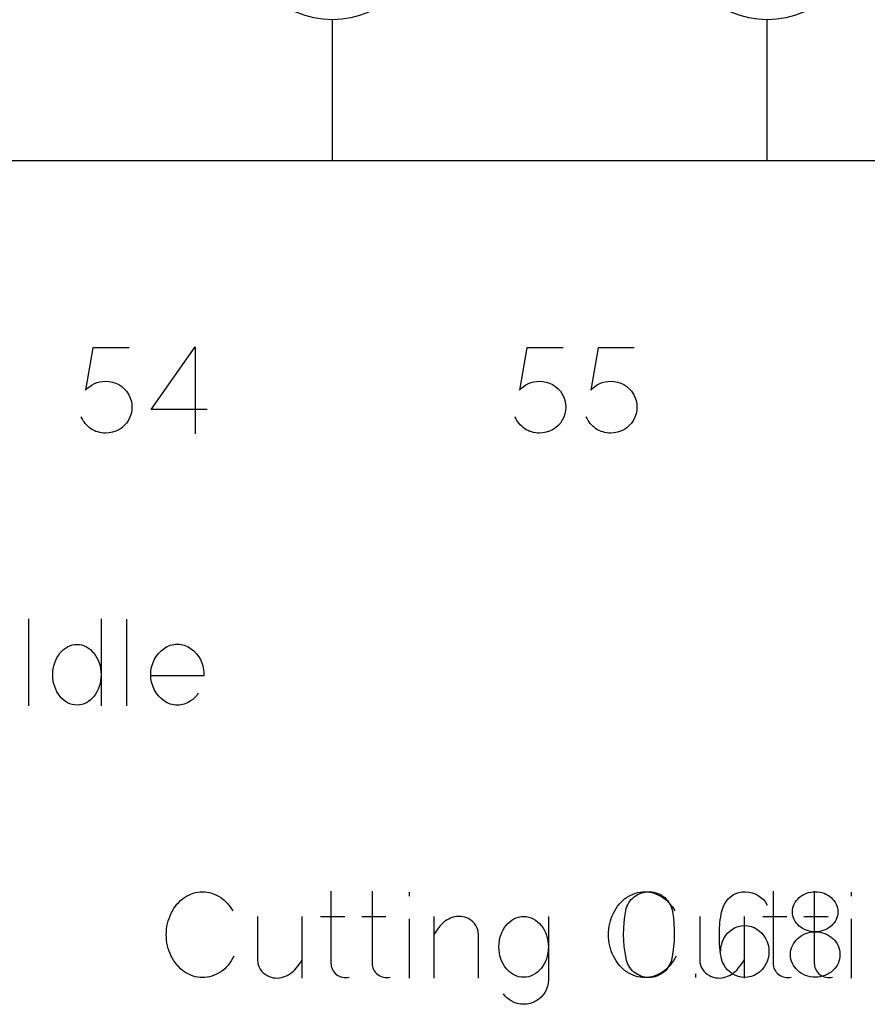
# Model space of a CAD drawing. Header units: inches. Extents: x 1880 to 2363, y -453 to -54.
# Tile 597 of 656: x 1911.545 to 1911.838, y -68.232 to -67.893. Entities that reach past the tile are written whole.
import ezdxf

# ---------------------------------------------------------------- set-up
doc = ezdxf.new("R2010")
doc.units = ezdxf.units.IN
doc.header["$LTSCALE"] = 0.5
doc.header["$MEASUREMENT"] = 0
doc.layers.add('APP-M-S', color=30, linetype='Continuous')

msp = doc.modelspace()

# ---------------------------------------------------------------- linework, layer by layer
at = {"color": 7, "linetype": 'Continuous'}
for p, q in [((1911.57069, -68.00575), (1911.56816, -68.02033)), ((1911.5832, -68.00575), (1911.57069, -68.00575)), ((1911.59077, -68.02701), (1911.60594, -68.00533)), ((1911.60594, -68.00533), (1911.60594, -68.03533)), ((1911.7203, -68.00575), (1911.71778, -68.02033)), ((1911.73282, -68.00575), (1911.7203, -68.00575)), ((1911.74486, -68.00575), (1911.74234, -68.02033)), ((1911.75737, -68.00575), (1911.74486, -68.00575)), ((1911.57127, -68.01804), (1911.57217, -68.01768)), ((1911.57217, -68.01768), (1911.5731, -68.01743)), ((1911.5731, -68.01743), (1911.57406, -68.01728)), ((1911.57406, -68.01728), (1911.57504, -68.01723)), ((1911.57504, -68.01723), (1911.57625, -68.01728)), ((1911.57625, -68.01728), (1911.5774, -68.0175)), ((1911.5774, -68.0175), (1911.57852, -68.01786)), ((1911.72089, -68.01804), (1911.72179, -68.01768)), ((1911.72179, -68.01768), (1911.72272, -68.01743)), ((1911.72272, -68.01743), (1911.72367, -68.01728)), ((1911.72367, -68.01728), (1911.72466, -68.01723)), ((1911.72466, -68.01723), (1911.72586, -68.01728)), ((1911.72586, -68.01728), (1911.72702, -68.0175)), ((1911.72702, -68.0175), (1911.72814, -68.01786)), ((1911.74544, -68.01804), (1911.74635, -68.01768)), ((1911.74635, -68.01768), (1911.74728, -68.01743)), ((1911.74728, -68.01743), (1911.74823, -68.01728)), ((1911.74823, -68.01728), (1911.74921, -68.01723)), ((1911.74921, -68.01723), (1911.75042, -68.01728)), ((1911.75042, -68.01728), (1911.75157, -68.0175)), ((1911.75157, -68.0175), (1911.7527, -68.01786)), ((1911.56816, -68.02033), (1911.56885, -68.01963)), ((1911.56885, -68.01963), (1911.5696, -68.01901)), ((1911.5696, -68.01901), (1911.57041, -68.01848)), ((1911.57041, -68.01848), (1911.57127, -68.01804)), ((1911.57852, -68.01786), (1911.5796, -68.01839)), ((1911.5796, -68.01839), (1911.5806, -68.01904)), ((1911.5806, -68.01904), (1911.58149, -68.01982)), ((1911.58149, -68.01982), (1911.58225, -68.0207)), ((1911.58225, -68.0207), (1911.58291, -68.0217)), ((1911.71778, -68.02033), (1911.71847, -68.01963)), ((1911.71847, -68.01963), (1911.71922, -68.01901)), ((1911.71922, -68.01901), (1911.72002, -68.01848)), ((1911.72002, -68.01848), (1911.72089, -68.01804)), ((1911.72814, -68.01786), (1911.72921, -68.01839)), ((1911.72921, -68.01839), (1911.73021, -68.01904)), ((1911.73021, -68.01904), (1911.7311, -68.01982)), ((1911.7311, -68.01982), (1911.73187, -68.0207)), ((1911.73187, -68.0207), (1911.73253, -68.0217)), ((1911.74234, -68.02033), (1911.74303, -68.01963)), ((1911.74303, -68.01963), (1911.74378, -68.01901)), ((1911.74378, -68.01901), (1911.74458, -68.01848)), ((1911.74458, -68.01848), (1911.74544, -68.01804)), ((1911.7527, -68.01786), (1911.75377, -68.01839)), ((1911.75377, -68.01839), (1911.75477, -68.01904)), ((1911.75477, -68.01904), (1911.75566, -68.01982)), ((1911.75566, -68.01982), (1911.75643, -68.0207)), ((1911.75643, -68.0207), (1911.75708, -68.0217)), ((1911.58291, -68.0217), (1911.58344, -68.02276)), ((1911.58344, -68.02276), (1911.58382, -68.02385)), ((1911.58382, -68.02385), (1911.58404, -68.02499)), ((1911.73253, -68.0217), (1911.73306, -68.02276)), ((1911.73306, -68.02276), (1911.73343, -68.02385)), ((1911.73343, -68.02385), (1911.73366, -68.02499)), ((1911.75708, -68.0217), (1911.75761, -68.02276)), ((1911.75761, -68.02276), (1911.75799, -68.02385)), ((1911.75799, -68.02385), (1911.75821, -68.02499)), ((1911.58404, -68.02734), (1911.58382, -68.02848)), ((1911.58404, -68.02499), (1911.58412, -68.02616)), ((1911.58412, -68.02616), (1911.58404, -68.02734)), ((1911.61008, -68.02701), (1911.59077, -68.02701)), ((1911.73366, -68.02734), (1911.73343, -68.02848)), ((1911.73366, -68.02499), (1911.73373, -68.02616)), ((1911.73373, -68.02616), (1911.73366, -68.02734)), ((1911.75821, -68.02734), (1911.75799, -68.02848)), ((1911.75821, -68.02499), (1911.75829, -68.02616)), ((1911.75829, -68.02616), (1911.75821, -68.02734)), ((1911.56692, -68.03012), (1911.56663, -68.02949)), ((1911.56725, -68.03072), (1911.56692, -68.03012)), ((1911.56761, -68.03128), (1911.56725, -68.03072)), ((1911.56801, -68.03181), (1911.56761, -68.03128)), ((1911.58291, -68.03065), (1911.58225, -68.03165)), ((1911.58344, -68.02958), (1911.58291, -68.03065)), ((1911.58382, -68.02848), (1911.58344, -68.02958)), ((1911.71653, -68.03012), (1911.71625, -68.02949)), ((1911.71686, -68.03072), (1911.71653, -68.03012)), ((1911.71723, -68.03128), (1911.71686, -68.03072)), ((1911.71763, -68.03181), (1911.71723, -68.03128)), ((1911.73253, -68.03065), (1911.73187, -68.03165)), ((1911.73306, -68.02958), (1911.73253, -68.03065)), ((1911.73343, -68.02848), (1911.73306, -68.02958)), ((1911.74109, -68.03012), (1911.7408, -68.02949)), ((1911.74142, -68.03072), (1911.74109, -68.03012)), ((1911.74178, -68.03128), (1911.74142, -68.03072)), ((1911.74219, -68.03181), (1911.74178, -68.03128)), ((1911.75708, -68.03065), (1911.75643, -68.03165)), ((1911.75761, -68.02958), (1911.75708, -68.03065)), ((1911.75799, -68.02848), (1911.75761, -68.02958)), ((1911.56846, -68.03231), (1911.56801, -68.03181)), ((1911.56893, -68.03277), (1911.56846, -68.03231)), ((1911.56943, -68.03321), (1911.56893, -68.03277)), ((1911.56996, -68.0336), (1911.56943, -68.03321)), ((1911.57053, -68.03394), (1911.56996, -68.0336)), ((1911.57111, -68.03425), (1911.57053, -68.03394)), ((1911.57172, -68.03451), (1911.57111, -68.03425)), ((1911.57237, -68.03473), (1911.57172, -68.03451)), ((1911.57303, -68.03491), (1911.57237, -68.03473)), ((1911.57852, -68.03446), (1911.5774, -68.03484)), ((1911.5796, -68.03395), (1911.57852, -68.03446)), ((1911.5806, -68.0333), (1911.5796, -68.03395)), ((1911.58149, -68.03253), (1911.5806, -68.0333)), ((1911.58225, -68.03165), (1911.58149, -68.03253)), ((1911.71807, -68.03231), (1911.71763, -68.03181)), ((1911.71854, -68.03277), (1911.71807, -68.03231)), ((1911.71904, -68.03321), (1911.71854, -68.03277)), ((1911.71958, -68.0336), (1911.71904, -68.03321)), ((1911.72014, -68.03394), (1911.71958, -68.0336)), ((1911.72073, -68.03425), (1911.72014, -68.03394)), ((1911.72134, -68.03451), (1911.72073, -68.03425)), ((1911.72198, -68.03473), (1911.72134, -68.03451)), ((1911.72264, -68.03491), (1911.72198, -68.03473)), ((1911.72814, -68.03446), (1911.72702, -68.03484)), ((1911.72921, -68.03395), (1911.72814, -68.03446)), ((1911.73021, -68.0333), (1911.72921, -68.03395)), ((1911.7311, -68.03253), (1911.73021, -68.0333)), ((1911.73187, -68.03165), (1911.7311, -68.03253)), ((1911.74263, -68.03231), (1911.74219, -68.03181)), ((1911.7431, -68.03277), (1911.74263, -68.03231)), ((1911.7436, -68.03321), (1911.7431, -68.03277)), ((1911.74413, -68.0336), (1911.7436, -68.03321)), ((1911.7447, -68.03394), (1911.74413, -68.0336)), ((1911.74529, -68.03425), (1911.7447, -68.03394)), ((1911.7459, -68.03451), (1911.74529, -68.03425)), ((1911.74654, -68.03473), (1911.7459, -68.03451)), ((1911.7472, -68.03491), (1911.74654, -68.03473)), ((1911.7527, -68.03446), (1911.75157, -68.03484)), ((1911.75377, -68.03395), (1911.7527, -68.03446)), ((1911.75477, -68.0333), (1911.75377, -68.03395)), ((1911.75566, -68.03253), (1911.75477, -68.0333)), ((1911.75643, -68.03165), (1911.75566, -68.03253)), ((1911.57369, -68.03503), (1911.57303, -68.03491)), ((1911.57436, -68.03511), (1911.57369, -68.03503)), ((1911.57504, -68.03513), (1911.57436, -68.03511)), ((1911.57625, -68.03506), (1911.57504, -68.03513)), ((1911.5774, -68.03484), (1911.57625, -68.03506)), ((1911.72331, -68.03503), (1911.72264, -68.03491)), ((1911.72398, -68.03511), (1911.72331, -68.03503)), ((1911.72466, -68.03513), (1911.72398, -68.03511)), ((1911.72586, -68.03506), (1911.72466, -68.03513)), ((1911.72702, -68.03484), (1911.72586, -68.03506)), ((1911.74786, -68.03503), (1911.7472, -68.03491)), ((1911.74854, -68.03511), (1911.74786, -68.03503)), ((1911.74921, -68.03513), (1911.74854, -68.03511)), ((1911.75042, -68.03506), (1911.74921, -68.03513)), ((1911.75157, -68.03484), (1911.75042, -68.03506)), ((1911.54845, -68.09919), (1911.54845, -68.12919)), ((1911.57349, -68.09919), (1911.57349, -68.12919)), ((1911.58226, -68.09923), (1911.58226, -68.12919)), ((1911.5605, -68.10978), (1911.56118, -68.10925)), ((1911.56118, -68.10925), (1911.56191, -68.1088)), ((1911.56191, -68.1088), (1911.56268, -68.10844)), ((1911.56268, -68.10844), (1911.56348, -68.10818)), ((1911.56348, -68.10818), (1911.5643, -68.10803)), ((1911.5643, -68.10803), (1911.56516, -68.10797)), ((1911.56516, -68.10797), (1911.56602, -68.10803)), ((1911.56602, -68.10803), (1911.56684, -68.10818)), ((1911.56684, -68.10818), (1911.56765, -68.10844)), ((1911.56765, -68.10844), (1911.56842, -68.1088)), ((1911.56842, -68.1088), (1911.56915, -68.10925)), ((1911.56915, -68.10925), (1911.56983, -68.10978)), ((1911.59416, -68.11018), (1911.5952, -68.10934)), ((1911.5952, -68.10934), (1911.59572, -68.10901)), ((1911.59572, -68.10901), (1911.59626, -68.10872)), ((1911.59626, -68.10872), (1911.59681, -68.10848)), ((1911.59681, -68.10848), (1911.59737, -68.10828)), ((1911.59737, -68.10828), (1911.59795, -68.10813)), ((1911.59795, -68.10813), (1911.59854, -68.10802)), ((1911.59854, -68.10802), (1911.59914, -68.10795)), ((1911.59914, -68.10795), (1911.59975, -68.10793)), ((1911.59975, -68.10793), (1911.60037, -68.10795)), ((1911.60037, -68.10795), (1911.60098, -68.10802)), ((1911.60098, -68.10802), (1911.60157, -68.10813)), ((1911.60157, -68.10813), (1911.60215, -68.10828)), ((1911.60215, -68.10828), (1911.60272, -68.10848)), ((1911.60272, -68.10848), (1911.60328, -68.10872)), ((1911.60328, -68.10872), (1911.60382, -68.10901)), ((1911.60382, -68.10901), (1911.60436, -68.10934)), ((1911.60436, -68.10934), (1911.60543, -68.1102)), ((1911.55785, -68.11343), (1911.55827, -68.11258)), ((1911.55827, -68.11258), (1911.55875, -68.11178)), ((1911.55875, -68.11178), (1911.55928, -68.11104)), ((1911.55928, -68.11104), (1911.55987, -68.11038)), ((1911.55987, -68.11038), (1911.5605, -68.10978)), ((1911.56983, -68.10978), (1911.57046, -68.11038)), ((1911.57046, -68.11038), (1911.57105, -68.11104)), ((1911.57105, -68.11104), (1911.57158, -68.11178)), ((1911.57158, -68.11178), (1911.57205, -68.11258)), ((1911.57205, -68.11258), (1911.57247, -68.11343)), ((1911.5918, -68.11332), (1911.59246, -68.11217)), ((1911.59246, -68.11217), (1911.59325, -68.11112)), ((1911.59325, -68.11112), (1911.59416, -68.11018)), ((1911.60543, -68.1102), (1911.60637, -68.11118)), ((1911.60637, -68.11118), (1911.60718, -68.11226)), ((1911.60718, -68.11226), (1911.60786, -68.11346)), ((1911.557, -68.11632), (1911.5572, -68.11533)), ((1911.5572, -68.11533), (1911.55749, -68.11436)), ((1911.55749, -68.11436), (1911.55785, -68.11343)), ((1911.57247, -68.11343), (1911.57283, -68.11436)), ((1911.57283, -68.11436), (1911.57312, -68.11533)), ((1911.57312, -68.11533), (1911.57333, -68.11632)), ((1911.59068, -68.11708), (1911.5909, -68.11579)), ((1911.5909, -68.11579), (1911.59128, -68.11454)), ((1911.59128, -68.11454), (1911.5918, -68.11332)), ((1911.60786, -68.11346), (1911.60814, -68.11409)), ((1911.60814, -68.11409), (1911.60839, -68.11473)), ((1911.60839, -68.11473), (1911.60858, -68.11539)), ((1911.60858, -68.11539), (1911.60873, -68.11605)), ((1911.60873, -68.11605), (1911.60884, -68.11672)), ((1911.55683, -68.11841), (1911.55687, -68.11735)), ((1911.55687, -68.11949), (1911.55683, -68.11841)), ((1911.55687, -68.11735), (1911.557, -68.11632)), ((1911.557, -68.12054), (1911.55687, -68.11949)), ((1911.57333, -68.11632), (1911.57345, -68.11735)), ((1911.57345, -68.11949), (1911.57333, -68.12054)), ((1911.57345, -68.11735), (1911.57349, -68.11841)), ((1911.57349, -68.11841), (1911.57345, -68.11949)), ((1911.5906, -68.11841), (1911.59068, -68.11708)), ((1911.59068, -68.11974), (1911.5906, -68.11841)), ((1911.60891, -68.11879), (1911.59068, -68.11879)), ((1911.60884, -68.11672), (1911.60891, -68.1174)), ((1911.60891, -68.1174), (1911.60893, -68.11809)), ((1911.60893, -68.11809), (1911.60891, -68.11879)), ((1911.5572, -68.12154), (1911.557, -68.12054)), ((1911.55749, -68.12252), (1911.5572, -68.12154)), ((1911.55785, -68.12344), (1911.55749, -68.12252)), ((1911.57283, -68.12252), (1911.57247, -68.12344)), ((1911.57312, -68.12154), (1911.57283, -68.12252)), ((1911.57333, -68.12054), (1911.57312, -68.12154)), ((1911.5909, -68.12103), (1911.59068, -68.11974)), ((1911.59128, -68.12229), (1911.5909, -68.12103)), ((1911.5918, -68.12351), (1911.59128, -68.12229)), ((1911.55827, -68.1243), (1911.55785, -68.12344)), ((1911.55875, -68.12509), (1911.55827, -68.1243)), ((1911.55928, -68.12583), (1911.55875, -68.12509)), ((1911.55987, -68.1265), (1911.55928, -68.12583)), ((1911.57105, -68.12583), (1911.57046, -68.1265)), ((1911.57158, -68.12509), (1911.57105, -68.12583)), ((1911.57205, -68.1243), (1911.57158, -68.12509)), ((1911.57247, -68.12344), (1911.57205, -68.1243)), ((1911.59246, -68.12466), (1911.5918, -68.12351)), ((1911.59325, -68.1257), (1911.59246, -68.12466)), ((1911.59416, -68.12665), (1911.59325, -68.1257)), ((1911.60583, -68.12629), (1911.60512, -68.12692)), ((1911.60646, -68.1256), (1911.60583, -68.12629)), ((1911.60701, -68.12484), (1911.60646, -68.1256)), ((1911.5605, -68.1271), (1911.55987, -68.1265)), ((1911.56118, -68.12762), (1911.5605, -68.1271)), ((1911.56191, -68.12807), (1911.56118, -68.12762)), ((1911.56268, -68.12843), (1911.56191, -68.12807)), ((1911.56348, -68.12869), (1911.56268, -68.12843)), ((1911.5643, -68.12885), (1911.56348, -68.12869)), ((1911.56516, -68.1289), (1911.5643, -68.12885)), ((1911.56602, -68.12885), (1911.56516, -68.1289)), ((1911.56684, -68.12869), (1911.56602, -68.12885)), ((1911.56765, -68.12843), (1911.56684, -68.12869)), ((1911.56842, -68.12807), (1911.56765, -68.12843)), ((1911.56915, -68.12762), (1911.56842, -68.12807)), ((1911.56983, -68.1271), (1911.56915, -68.12762)), ((1911.57046, -68.1265), (1911.56983, -68.1271)), ((1911.5952, -68.12749), (1911.59416, -68.12665)), ((1911.59572, -68.12782), (1911.5952, -68.12749)), ((1911.59626, -68.12811), (1911.59572, -68.12782)), ((1911.59681, -68.12835), (1911.59626, -68.12811)), ((1911.59737, -68.12855), (1911.59681, -68.12835)), ((1911.59795, -68.1287), (1911.59737, -68.12855)), ((1911.59854, -68.12881), (1911.59795, -68.1287)), ((1911.59914, -68.12888), (1911.59854, -68.12881)), ((1911.59975, -68.1289), (1911.59914, -68.12888)), ((1911.60037, -68.12888), (1911.59975, -68.1289)), ((1911.60098, -68.12881), (1911.60037, -68.12888)), ((1911.60157, -68.1287), (1911.60098, -68.12881)), ((1911.60215, -68.12855), (1911.60157, -68.1287)), ((1911.60272, -68.12835), (1911.60215, -68.12855)), ((1911.60328, -68.12811), (1911.60272, -68.12835)), ((1911.60382, -68.12782), (1911.60328, -68.12811)), ((1911.60436, -68.12749), (1911.60382, -68.12782)), ((1911.60512, -68.12692), (1911.60436, -68.12749)), ((1911.60373, -68.19439), (1911.60449, -68.19405)), ((1911.60449, -68.19405), (1911.60527, -68.19377)), ((1911.60527, -68.19377), (1911.60606, -68.19356)), ((1911.60606, -68.19356), (1911.60686, -68.19341)), ((1911.60686, -68.19341), (1911.60767, -68.19332)), ((1911.60767, -68.19332), (1911.60849, -68.19329)), ((1911.60849, -68.19329), (1911.60931, -68.19332)), ((1911.60931, -68.19332), (1911.61013, -68.19341)), ((1911.61013, -68.19341), (1911.61093, -68.19356)), ((1911.61093, -68.19356), (1911.61171, -68.19377)), ((1911.61171, -68.19377), (1911.61249, -68.19405)), ((1911.61249, -68.19405), (1911.61325, -68.19439)), ((1911.65275, -68.19308), (1911.65275, -68.21786)), ((1911.66694, -68.19308), (1911.66695, -68.21786)), ((1911.67969, -68.19346), (1911.67969, -68.19474)), ((1911.75622, -68.19439), (1911.75699, -68.19405)), ((1911.75699, -68.19405), (1911.75777, -68.19377)), ((1911.75777, -68.19377), (1911.75855, -68.19356)), ((1911.75792, -68.19462), (1911.75852, -68.19426)), ((1911.75852, -68.19426), (1911.75915, -68.19395)), ((1911.75855, -68.19356), (1911.75935, -68.19341)), ((1911.75915, -68.19395), (1911.75982, -68.19368)), ((1911.75935, -68.19341), (1911.76017, -68.19332)), ((1911.75982, -68.19368), (1911.76051, -68.19347)), ((1911.76017, -68.19332), (1911.76099, -68.19329)), ((1911.76051, -68.19347), (1911.76122, -68.19334)), ((1911.76099, -68.19329), (1911.76181, -68.19332)), ((1911.76122, -68.19334), (1911.76194, -68.19326)), ((1911.76181, -68.19332), (1911.76262, -68.19341)), ((1911.76194, -68.19326), (1911.76268, -68.19325)), ((1911.76262, -68.19341), (1911.76342, -68.19356)), ((1911.76268, -68.19325), (1911.76342, -68.1933)), ((1911.76342, -68.1933), (1911.76413, -68.19341)), ((1911.76342, -68.19356), (1911.76421, -68.19377)), ((1911.76413, -68.19341), (1911.76482, -68.19359)), ((1911.76421, -68.19377), (1911.76499, -68.19405)), ((1911.76482, -68.19359), (1911.7655, -68.19383)), ((1911.76499, -68.19405), (1911.76575, -68.19439)), ((1911.7655, -68.19383), (1911.76614, -68.19412)), ((1911.76614, -68.19412), (1911.76675, -68.19446)), ((1911.79146, -68.19437), (1911.79244, -68.19386)), ((1911.79244, -68.19386), (1911.79348, -68.19352)), ((1911.79348, -68.19352), (1911.79455, -68.19332)), ((1911.79455, -68.19332), (1911.79566, -68.19329)), ((1911.79566, -68.19329), (1911.79684, -68.19337)), ((1911.79684, -68.19337), (1911.79797, -68.1936)), ((1911.79797, -68.1936), (1911.79906, -68.19399)), ((1911.79906, -68.19399), (1911.80009, -68.19454)), ((1911.80524, -68.19308), (1911.80524, -68.21786)), ((1911.81539, -68.19443), (1911.81604, -68.19408)), ((1911.81604, -68.19408), (1911.81672, -68.19379)), ((1911.81672, -68.19379), (1911.81745, -68.19355)), ((1911.81745, -68.19355), (1911.81821, -68.19338)), ((1911.81821, -68.19338), (1911.81898, -68.19328)), ((1911.81898, -68.19328), (1911.81978, -68.19325)), ((1911.81944, -68.19308), (1911.81944, -68.21786)), ((1911.81978, -68.19325), (1911.82057, -68.19328)), ((1911.82057, -68.19328), (1911.82134, -68.19338)), ((1911.82134, -68.19338), (1911.82208, -68.19355)), ((1911.82208, -68.19355), (1911.8228, -68.19379)), ((1911.8228, -68.19379), (1911.82348, -68.19408)), ((1911.82348, -68.19408), (1911.82412, -68.19443)), ((1911.83218, -68.19346), (1911.83219, -68.19474)), ((1911.59912, -68.19829), (1911.59967, -68.19759)), ((1911.59967, -68.19759), (1911.60026, -68.19693)), ((1911.60026, -68.19693), (1911.60088, -68.19632)), ((1911.60088, -68.19632), (1911.60154, -68.19576)), ((1911.60154, -68.19576), (1911.60223, -68.19524)), ((1911.60223, -68.19524), (1911.60298, -68.19478)), ((1911.60298, -68.19478), (1911.60373, -68.19439)), ((1911.61325, -68.19439), (1911.61401, -68.19478)), ((1911.61401, -68.19478), (1911.61475, -68.19524)), ((1911.61475, -68.19524), (1911.61596, -68.1962)), ((1911.61596, -68.1962), (1911.61705, -68.19729)), ((1911.61705, -68.19729), (1911.61803, -68.19852)), ((1911.75161, -68.19829), (1911.75216, -68.19759)), ((1911.75216, -68.19759), (1911.75275, -68.19693)), ((1911.75275, -68.19693), (1911.75337, -68.19632)), ((1911.75337, -68.19632), (1911.75403, -68.19576)), ((1911.75403, -68.19576), (1911.75473, -68.19524)), ((1911.75473, -68.19524), (1911.75547, -68.19478)), ((1911.75484, -68.19837), (1911.75514, -68.19772)), ((1911.75514, -68.19772), (1911.75549, -68.19711)), ((1911.75547, -68.19478), (1911.75622, -68.19439)), ((1911.75549, -68.19711), (1911.75589, -68.19653)), ((1911.75589, -68.19653), (1911.75634, -68.19599)), ((1911.75634, -68.19599), (1911.75683, -68.19549)), ((1911.75683, -68.19549), (1911.75735, -68.19503)), ((1911.75735, -68.19503), (1911.75792, -68.19462)), ((1911.76575, -68.19439), (1911.7665, -68.19478)), ((1911.7665, -68.19478), (1911.76724, -68.19524)), ((1911.76675, -68.19446), (1911.76732, -68.19486)), ((1911.76724, -68.19524), (1911.76845, -68.1962)), ((1911.76732, -68.19486), (1911.76786, -68.1953)), ((1911.76786, -68.1953), (1911.76836, -68.19579)), ((1911.76836, -68.19579), (1911.76881, -68.19632)), ((1911.76845, -68.1962), (1911.76954, -68.19729)), ((1911.76881, -68.19632), (1911.76922, -68.19689)), ((1911.76922, -68.19689), (1911.7696, -68.1975)), ((1911.76954, -68.19729), (1911.77053, -68.19852)), ((1911.7696, -68.1975), (1911.76992, -68.19814)), ((1911.78804, -68.19857), (1911.78849, -68.1976)), ((1911.78849, -68.1976), (1911.78907, -68.19662)), ((1911.78907, -68.19662), (1911.78975, -68.19576)), ((1911.78975, -68.19576), (1911.79055, -68.195)), ((1911.79055, -68.195), (1911.79146, -68.19437)), ((1911.80009, -68.19454), (1911.80105, -68.19521)), ((1911.80105, -68.19521), (1911.80189, -68.19599)), ((1911.80189, -68.19599), (1911.80261, -68.19689)), ((1911.80261, -68.19689), (1911.80321, -68.19789)), ((1911.81229, -68.19814), (1911.81256, -68.1975)), ((1911.81256, -68.1975), (1911.81291, -68.19689)), ((1911.81291, -68.19689), (1911.8133, -68.19631)), ((1911.8133, -68.19631), (1911.81375, -68.19578)), ((1911.81375, -68.19578), (1911.81424, -68.19528)), ((1911.81424, -68.19528), (1911.81479, -68.19483)), ((1911.81479, -68.19483), (1911.81539, -68.19443)), ((1911.82412, -68.19443), (1911.82471, -68.19483)), ((1911.82471, -68.19483), (1911.82526, -68.19528)), ((1911.82526, -68.19528), (1911.82577, -68.19578)), ((1911.82577, -68.19578), (1911.82622, -68.19631)), ((1911.82622, -68.19631), (1911.8266, -68.19689)), ((1911.8266, -68.19689), (1911.82694, -68.1975)), ((1911.82694, -68.1975), (1911.82722, -68.19814)), ((1911.59728, -68.20154), (1911.59768, -68.20067)), ((1911.59768, -68.20067), (1911.59812, -68.19983)), ((1911.59812, -68.19983), (1911.5986, -68.19904)), ((1911.5986, -68.19904), (1911.59912, -68.19829)), ((1911.61803, -68.19852), (1911.6189, -68.19988)), ((1911.74977, -68.20154), (1911.75017, -68.20067)), ((1911.75017, -68.20067), (1911.75062, -68.19983)), ((1911.75062, -68.19983), (1911.7511, -68.19904)), ((1911.7511, -68.19904), (1911.75161, -68.19829)), ((1911.75409, -68.20182), (1911.75443, -68.19976)), ((1911.75443, -68.19976), (1911.7546, -68.19905)), ((1911.7546, -68.19905), (1911.75484, -68.19837)), ((1911.76992, -68.19814), (1911.77019, -68.19881)), ((1911.77019, -68.19881), (1911.7704, -68.1995)), ((1911.7704, -68.1995), (1911.77055, -68.20021)), ((1911.77053, -68.19852), (1911.77139, -68.19988)), ((1911.77055, -68.20021), (1911.77084, -68.20221)), ((1911.78719, -68.20193), (1911.78735, -68.20106)), ((1911.78735, -68.20106), (1911.7875, -68.20031)), ((1911.7875, -68.20031), (1911.78767, -68.19967)), ((1911.78767, -68.19967), (1911.78804, -68.19857)), ((1911.81194, -68.20017), (1911.81198, -68.19948)), ((1911.81198, -68.20088), (1911.81194, -68.20017)), ((1911.81198, -68.19948), (1911.8121, -68.1988)), ((1911.8121, -68.20157), (1911.81198, -68.20088)), ((1911.8121, -68.1988), (1911.81229, -68.19814)), ((1911.82722, -68.19814), (1911.82741, -68.1988)), ((1911.82741, -68.1988), (1911.82753, -68.19948)), ((1911.82753, -68.20088), (1911.82741, -68.20157)), ((1911.82753, -68.19948), (1911.82756, -68.20017)), ((1911.82756, -68.20017), (1911.82753, -68.20088)), ((1911.59622, -68.20519), (1911.5964, -68.20426)), ((1911.5964, -68.20426), (1911.59664, -68.20334)), ((1911.59664, -68.20334), (1911.59693, -68.20244)), ((1911.59693, -68.20244), (1911.59728, -68.20154)), ((1911.62745, -68.20178), (1911.62745, -68.21678)), ((1911.64286, -68.22304), (1911.64286, -68.20178)), ((1911.64918, -68.20183), (1911.65752, -68.20183)), ((1911.66338, -68.20183), (1911.67171, -68.20183)), ((1911.67969, -68.20262), (1911.67969, -68.22304)), ((1911.68824, -68.20178), (1911.68824, -68.22304)), ((1911.69122, -68.20416), (1911.69075, -68.20463)), ((1911.69171, -68.20373), (1911.69122, -68.20416)), ((1911.69224, -68.20334), (1911.69171, -68.20373)), ((1911.69279, -68.20298), (1911.69224, -68.20334)), ((1911.69337, -68.20267), (1911.69279, -68.20298)), ((1911.69399, -68.2024), (1911.69337, -68.20267)), ((1911.69462, -68.20216), (1911.69399, -68.2024)), ((1911.69533, -68.20196), (1911.69462, -68.20216)), ((1911.69605, -68.20184), (1911.69533, -68.20196)), ((1911.69677, -68.20179), (1911.69605, -68.20184)), ((1911.6975, -68.20181), (1911.69677, -68.20179)), ((1911.69822, -68.2019), (1911.6975, -68.20181)), ((1911.69894, -68.20206), (1911.69822, -68.2019)), ((1911.69963, -68.2023), (1911.69894, -68.20206)), ((1911.7003, -68.20262), (1911.69963, -68.2023)), ((1911.70102, -68.20307), (1911.7003, -68.20262)), ((1911.70167, -68.20359), (1911.70102, -68.20307)), ((1911.70223, -68.2042), (1911.70167, -68.20359)), ((1911.70272, -68.20488), (1911.70223, -68.2042)), ((1911.71316, -68.20488), (1911.71377, -68.2042)), ((1911.71377, -68.2042), (1911.71442, -68.20359)), ((1911.71442, -68.20359), (1911.71513, -68.20307)), ((1911.71513, -68.20307), (1911.71588, -68.20262)), ((1911.71588, -68.20262), (1911.71667, -68.20225)), ((1911.71667, -68.20225), (1911.71749, -68.20199)), ((1911.71749, -68.20199), (1911.71834, -68.20184)), ((1911.71834, -68.20184), (1911.71922, -68.20178)), ((1911.71922, -68.20178), (1911.72009, -68.20184)), ((1911.72009, -68.20184), (1911.72095, -68.20199)), ((1911.72095, -68.20199), (1911.72176, -68.20225)), ((1911.72176, -68.20225), (1911.72255, -68.20262)), ((1911.72255, -68.20262), (1911.7233, -68.20307)), ((1911.7233, -68.20307), (1911.72401, -68.20359)), ((1911.72401, -68.20359), (1911.72466, -68.2042)), ((1911.72466, -68.2042), (1911.72526, -68.20488)), ((1911.72775, -68.20178), (1911.72776, -68.22367)), ((1911.74871, -68.20519), (1911.7489, -68.20426)), ((1911.7489, -68.20426), (1911.74913, -68.20334)), ((1911.74913, -68.20334), (1911.74943, -68.20244)), ((1911.74943, -68.20244), (1911.74977, -68.20154)), ((1911.75371, -68.20593), (1911.75385, -68.20388)), ((1911.75385, -68.20388), (1911.75409, -68.20182)), ((1911.77084, -68.20221), (1911.77105, -68.20421)), ((1911.77105, -68.20421), (1911.77116, -68.20621)), ((1911.77994, -68.20178), (1911.77994, -68.21678)), ((1911.78684, -68.20474), (1911.78693, -68.2038)), ((1911.78693, -68.2038), (1911.78704, -68.2029)), ((1911.78704, -68.2029), (1911.78719, -68.20193)), ((1911.79536, -68.22304), (1911.79536, -68.20178)), ((1911.80168, -68.20183), (1911.81001, -68.20183)), ((1911.81229, -68.20225), (1911.8121, -68.20157)), ((1911.81256, -68.20289), (1911.81229, -68.20225)), ((1911.81291, -68.2035), (1911.81256, -68.20289)), ((1911.8133, -68.20406), (1911.81291, -68.2035)), ((1911.81375, -68.2046), (1911.8133, -68.20406)), ((1911.81588, -68.20183), (1911.82421, -68.20183)), ((1911.82622, -68.20406), (1911.82577, -68.2046)), ((1911.8266, -68.2035), (1911.82622, -68.20406)), ((1911.82694, -68.20289), (1911.8266, -68.2035)), ((1911.82722, -68.20225), (1911.82694, -68.20289)), ((1911.82741, -68.20157), (1911.82722, -68.20225)), ((1911.83218, -68.20262), (1911.83219, -68.22304)), ((1911.59598, -68.20808), (1911.596, -68.20711)), ((1911.596, -68.20711), (1911.59608, -68.20614)), ((1911.59608, -68.20614), (1911.59622, -68.20519)), ((1911.68925, -68.20653), (1911.68824, -68.20804)), ((1911.69031, -68.20514), (1911.68925, -68.20653)), ((1911.69075, -68.20463), (1911.69031, -68.20514)), ((1911.70312, -68.20561), (1911.70272, -68.20488)), ((1911.7034, -68.20638), (1911.70312, -68.20561)), ((1911.70358, -68.20719), (1911.7034, -68.20638)), ((1911.70366, -68.20804), (1911.70358, -68.20719)), ((1911.71134, -68.20821), (1911.71171, -68.20729)), ((1911.71171, -68.20729), (1911.71213, -68.20642)), ((1911.71213, -68.20642), (1911.71262, -68.20562)), ((1911.71262, -68.20562), (1911.71316, -68.20488)), ((1911.72526, -68.20488), (1911.72581, -68.20562)), ((1911.72581, -68.20562), (1911.7263, -68.20642)), ((1911.7263, -68.20642), (1911.72672, -68.20729)), ((1911.72672, -68.20729), (1911.72709, -68.20821)), ((1911.74847, -68.20808), (1911.74849, -68.20711)), ((1911.74849, -68.20711), (1911.74858, -68.20614)), ((1911.74858, -68.20614), (1911.74871, -68.20519)), ((1911.75367, -68.20799), (1911.75371, -68.20593)), ((1911.77116, -68.20621), (1911.77117, -68.2082)), ((1911.78671, -68.20784), (1911.78673, -68.20675)), ((1911.78672, -68.20897), (1911.78671, -68.20784)), ((1911.78673, -68.20675), (1911.78677, -68.20572)), ((1911.78677, -68.20572), (1911.78684, -68.20474)), ((1911.78882, -68.20844), (1911.78951, -68.20759)), ((1911.78951, -68.20759), (1911.7903, -68.20683)), ((1911.7903, -68.20683), (1911.79121, -68.20618)), ((1911.79121, -68.20618), (1911.7922, -68.20565)), ((1911.7922, -68.20565), (1911.79324, -68.20527)), ((1911.79324, -68.20527), (1911.79432, -68.20503)), ((1911.79432, -68.20503), (1911.79546, -68.20494)), ((1911.79546, -68.20494), (1911.79657, -68.20503)), ((1911.79657, -68.20503), (1911.79765, -68.20527)), ((1911.79765, -68.20527), (1911.79868, -68.20565)), ((1911.79868, -68.20565), (1911.79966, -68.20618)), ((1911.79966, -68.20618), (1911.80057, -68.20683)), ((1911.80057, -68.20683), (1911.80138, -68.20759)), ((1911.80138, -68.20759), (1911.80208, -68.20844)), ((1911.81424, -68.20508), (1911.81375, -68.2046)), ((1911.81479, -68.20552), (1911.81424, -68.20508)), ((1911.81539, -68.20591), (1911.81479, -68.20552)), ((1911.81604, -68.20626), (1911.81539, -68.20591)), ((1911.81569, -68.20805), (1911.81644, -68.20771)), ((1911.81672, -68.20655), (1911.81604, -68.20626)), ((1911.81644, -68.20771), (1911.81723, -68.20744)), ((1911.81745, -68.20678), (1911.81672, -68.20655)), ((1911.81723, -68.20744), (1911.81805, -68.20725)), ((1911.81821, -68.20695), (1911.81745, -68.20678)), ((1911.81805, -68.20725), (1911.8189, -68.20713)), ((1911.81898, -68.20705), (1911.81821, -68.20695)), ((1911.8189, -68.20713), (1911.81978, -68.20709)), ((1911.81978, -68.20709), (1911.81898, -68.20705)), ((1911.82057, -68.20705), (1911.81978, -68.20709)), ((1911.81978, -68.20709), (1911.82065, -68.20713)), ((1911.82134, -68.20695), (1911.82057, -68.20705)), ((1911.82065, -68.20713), (1911.8215, -68.20725)), ((1911.82208, -68.20678), (1911.82134, -68.20695)), ((1911.8215, -68.20725), (1911.82232, -68.20744)), ((1911.8228, -68.20655), (1911.82208, -68.20678)), ((1911.82232, -68.20744), (1911.82311, -68.20771)), ((1911.82348, -68.20626), (1911.8228, -68.20655)), ((1911.82311, -68.20771), (1911.82386, -68.20805)), ((1911.82412, -68.20591), (1911.82348, -68.20626)), ((1911.82471, -68.20552), (1911.82412, -68.20591)), ((1911.82526, -68.20508), (1911.82471, -68.20552)), ((1911.82577, -68.2046), (1911.82526, -68.20508)), ((1911.596, -68.20905), (1911.59598, -68.20808)), ((1911.59608, -68.21001), (1911.596, -68.20905)), ((1911.59622, -68.21095), (1911.59608, -68.21001)), ((1911.5964, -68.21187), (1911.59622, -68.21095)), ((1911.70365, -68.22304), (1911.70366, -68.20804)), ((1911.71068, -68.21227), (1911.71072, -68.21121)), ((1911.71072, -68.21121), (1911.71085, -68.21018)), ((1911.71085, -68.21018), (1911.71105, -68.20918)), ((1911.71105, -68.20918), (1911.71134, -68.20821)), ((1911.72709, -68.20821), (1911.72738, -68.20918)), ((1911.72738, -68.20918), (1911.72759, -68.21018)), ((1911.72759, -68.21018), (1911.72771, -68.21121)), ((1911.72771, -68.21121), (1911.72776, -68.21227)), ((1911.74849, -68.20905), (1911.74847, -68.20808)), ((1911.74858, -68.21001), (1911.74849, -68.20905)), ((1911.74871, -68.21095), (1911.74858, -68.21001)), ((1911.7489, -68.21187), (1911.74871, -68.21095)), ((1911.75374, -68.21005), (1911.75367, -68.20799)), ((1911.75391, -68.2121), (1911.75374, -68.21005)), ((1911.7711, -68.21019), (1911.77092, -68.21219)), ((1911.77117, -68.2082), (1911.7711, -68.21019)), ((1911.78674, -68.21013), (1911.78672, -68.20897)), ((1911.7868, -68.21136), (1911.78674, -68.21013)), ((1911.78746, -68.21154), (1911.78779, -68.21047)), ((1911.78779, -68.21047), (1911.78825, -68.20941)), ((1911.78825, -68.20941), (1911.78882, -68.20844)), ((1911.80208, -68.20844), (1911.80267, -68.20941)), ((1911.80267, -68.20941), (1911.80316, -68.21048)), ((1911.80316, -68.21048), (1911.80351, -68.21159)), ((1911.8119, -68.21188), (1911.81226, -68.21118)), ((1911.81226, -68.21118), (1911.81269, -68.21054)), ((1911.81269, -68.21054), (1911.81318, -68.20994)), ((1911.81318, -68.20994), (1911.81372, -68.20939)), ((1911.81372, -68.20939), (1911.81433, -68.20889)), ((1911.81433, -68.20889), (1911.81498, -68.20844)), ((1911.81498, -68.20844), (1911.81569, -68.20805)), ((1911.82386, -68.20805), (1911.82457, -68.20844)), ((1911.82457, -68.20844), (1911.82522, -68.20889)), ((1911.82522, -68.20889), (1911.82583, -68.20939)), ((1911.82583, -68.20939), (1911.82638, -68.20994)), ((1911.82638, -68.20994), (1911.82686, -68.21054)), ((1911.82686, -68.21054), (1911.82729, -68.21118)), ((1911.82729, -68.21118), (1911.82765, -68.21188)), ((1911.59664, -68.21279), (1911.5964, -68.21187)), ((1911.59693, -68.2137), (1911.59664, -68.21279)), ((1911.59728, -68.21458), (1911.59693, -68.2137)), ((1911.59768, -68.21546), (1911.59728, -68.21458)), ((1911.71072, -68.21335), (1911.71068, -68.21227)), ((1911.71085, -68.21439), (1911.71072, -68.21335)), ((1911.71105, -68.2154), (1911.71085, -68.21439)), ((1911.72759, -68.21439), (1911.72738, -68.2154)), ((1911.72771, -68.21335), (1911.72759, -68.21439)), ((1911.72775, -68.21227), (1911.72771, -68.21335)), ((1911.74913, -68.21279), (1911.7489, -68.21187)), ((1911.74943, -68.2137), (1911.74913, -68.21279)), ((1911.74977, -68.21458), (1911.74943, -68.2137)), ((1911.75017, -68.21546), (1911.74977, -68.21458)), ((1911.75418, -68.21416), (1911.75391, -68.2121)), ((1911.75455, -68.21621), (1911.75418, -68.21416)), ((1911.77066, -68.21418), (1911.7703, -68.21617)), ((1911.77092, -68.21219), (1911.77066, -68.21418)), ((1911.78687, -68.21254), (1911.7868, -68.21136)), ((1911.78698, -68.21363), (1911.78687, -68.21254)), ((1911.78711, -68.21464), (1911.78698, -68.21363)), ((1911.78728, -68.21557), (1911.78711, -68.21464)), ((1911.78717, -68.21372), (1911.78725, -68.21263)), ((1911.78725, -68.21263), (1911.78746, -68.21154)), ((1911.80351, -68.21159), (1911.80372, -68.21272)), ((1911.80372, -68.21272), (1911.80379, -68.21389)), ((1911.80379, -68.21389), (1911.80372, -68.21505)), ((1911.81124, -68.21492), (1911.81128, -68.21412)), ((1911.81128, -68.21412), (1911.81141, -68.21335)), ((1911.81141, -68.21335), (1911.81161, -68.21261)), ((1911.81161, -68.21261), (1911.8119, -68.21188)), ((1911.82765, -68.21188), (1911.82794, -68.21261)), ((1911.82794, -68.21261), (1911.82815, -68.21335)), ((1911.82815, -68.21335), (1911.82827, -68.21412)), ((1911.82827, -68.21412), (1911.82831, -68.21492)), ((1911.59812, -68.2163), (1911.59768, -68.21546)), ((1911.5986, -68.21709), (1911.59812, -68.2163)), ((1911.59912, -68.21783), (1911.5986, -68.21709)), ((1911.59967, -68.21853), (1911.59912, -68.21783)), ((1911.61786, -68.21782), (1911.61732, -68.21853)), ((1911.61838, -68.21708), (1911.61786, -68.21782)), ((1911.61886, -68.21629), (1911.61838, -68.21708)), ((1911.61931, -68.21546), (1911.61886, -68.21629)), ((1911.62745, -68.21678), (1911.62752, -68.21763)), ((1911.62752, -68.21763), (1911.6277, -68.21845)), ((1911.64185, -68.21824), (1911.64236, -68.21752)), ((1911.64236, -68.21752), (1911.64286, -68.21678)), ((1911.65275, -68.21786), (1911.65278, -68.21844)), ((1911.66695, -68.21786), (1911.66698, -68.21844)), ((1911.71134, -68.21637), (1911.71105, -68.2154)), ((1911.71171, -68.21729), (1911.71134, -68.21637)), ((1911.71213, -68.21815), (1911.71171, -68.21729)), ((1911.72672, -68.21729), (1911.7263, -68.21815)), ((1911.72709, -68.21637), (1911.72672, -68.21729)), ((1911.72738, -68.2154), (1911.72709, -68.21637)), ((1911.75062, -68.2163), (1911.75017, -68.21546)), ((1911.7511, -68.21709), (1911.75062, -68.2163)), ((1911.75161, -68.21783), (1911.7511, -68.21709)), ((1911.75216, -68.21853), (1911.75161, -68.21783)), ((1911.75471, -68.21692), (1911.75455, -68.21621)), ((1911.75492, -68.21759), (1911.75471, -68.21692)), ((1911.75518, -68.21824), (1911.75492, -68.21759)), ((1911.76994, -68.21759), (1911.76967, -68.21824)), ((1911.77036, -68.21782), (1911.76981, -68.21853)), ((1911.77015, -68.21692), (1911.76994, -68.21759)), ((1911.7703, -68.21621), (1911.77015, -68.21692)), ((1911.77087, -68.21708), (1911.77036, -68.21782)), ((1911.77135, -68.21629), (1911.77087, -68.21708)), ((1911.7718, -68.21546), (1911.77135, -68.21629)), ((1911.77994, -68.21678), (1911.78002, -68.21763)), ((1911.78002, -68.21763), (1911.7802, -68.21845)), ((1911.78748, -68.2164), (1911.78728, -68.21557)), ((1911.78771, -68.21716), (1911.78748, -68.2164)), ((1911.78796, -68.21782), (1911.78771, -68.21716)), ((1911.78825, -68.2184), (1911.78796, -68.21782)), ((1911.79434, -68.21824), (1911.79485, -68.21752)), ((1911.79485, -68.21752), (1911.79536, -68.21678)), ((1911.80316, -68.21729), (1911.80267, -68.21836)), ((1911.80351, -68.21618), (1911.80316, -68.21729)), ((1911.80372, -68.21505), (1911.80351, -68.21618)), ((1911.80524, -68.21786), (1911.80527, -68.21844)), ((1911.81128, -68.21572), (1911.81124, -68.21492)), ((1911.81141, -68.21649), (1911.81128, -68.21572)), ((1911.81161, -68.21725), (1911.81141, -68.21649)), ((1911.8119, -68.21797), (1911.81161, -68.21725)), ((1911.81226, -68.21866), (1911.8119, -68.21797)), ((1911.81944, -68.21786), (1911.81947, -68.21844)), ((1911.82765, -68.21797), (1911.82729, -68.21866)), ((1911.82794, -68.21725), (1911.82765, -68.21797)), ((1911.82815, -68.21649), (1911.82794, -68.21725)), ((1911.82827, -68.21572), (1911.82815, -68.21649)), ((1911.82831, -68.21492), (1911.82827, -68.21572)), ((1911.60026, -68.21919), (1911.59967, -68.21853)), ((1911.60088, -68.21981), (1911.60026, -68.21919)), ((1911.60154, -68.22037), (1911.60088, -68.21981)), ((1911.60223, -68.22089), (1911.60154, -68.22037)), ((1911.60298, -68.22135), (1911.60223, -68.22089)), ((1911.60373, -68.22174), (1911.60298, -68.22135)), ((1911.61401, -68.22135), (1911.61325, -68.22174)), ((1911.61475, -68.22089), (1911.61401, -68.22135)), ((1911.61545, -68.22037), (1911.61475, -68.22089)), ((1911.61611, -68.2198), (1911.61545, -68.22037)), ((1911.61674, -68.21919), (1911.61611, -68.2198)), ((1911.61732, -68.21853), (1911.61674, -68.21919)), ((1911.6277, -68.21845), (1911.62798, -68.21922)), ((1911.62798, -68.21922), (1911.62836, -68.21996)), ((1911.62836, -68.21996), (1911.62884, -68.22063)), ((1911.62884, -68.22063), (1911.6294, -68.22123)), ((1911.6294, -68.22123), (1911.63004, -68.22174)), ((1911.63827, -68.2218), (1911.63882, -68.22145)), ((1911.63882, -68.22145), (1911.63935, -68.22105)), ((1911.63935, -68.22105), (1911.63985, -68.22062)), ((1911.63985, -68.22062), (1911.64032, -68.22015)), ((1911.64032, -68.22015), (1911.64075, -68.21964)), ((1911.64075, -68.21964), (1911.64132, -68.21894)), ((1911.64132, -68.21894), (1911.64185, -68.21824)), ((1911.65278, -68.21844), (1911.65288, -68.219)), ((1911.65288, -68.219), (1911.65303, -68.21954)), ((1911.65303, -68.21954), (1911.65325, -68.22006)), ((1911.65325, -68.22006), (1911.65352, -68.22056)), ((1911.65352, -68.22056), (1911.65386, -68.22101)), ((1911.65386, -68.22101), (1911.65425, -68.22143)), ((1911.65425, -68.22143), (1911.6547, -68.2218)), ((1911.66698, -68.21844), (1911.66707, -68.219)), ((1911.66707, -68.219), (1911.66723, -68.21954)), ((1911.66723, -68.21954), (1911.66744, -68.22006)), ((1911.66744, -68.22006), (1911.66772, -68.22056)), ((1911.66772, -68.22056), (1911.66806, -68.22101)), ((1911.66806, -68.22101), (1911.66845, -68.22143)), ((1911.66845, -68.22143), (1911.6689, -68.2218)), ((1911.71262, -68.21895), (1911.71213, -68.21815)), ((1911.71316, -68.21969), (1911.71262, -68.21895)), ((1911.71377, -68.22035), (1911.71316, -68.21969)), ((1911.71442, -68.22095), (1911.71377, -68.22035)), ((1911.71513, -68.22147), (1911.71442, -68.22095)), ((1911.71588, -68.22193), (1911.71513, -68.22147)), ((1911.7233, -68.22147), (1911.72255, -68.22193)), ((1911.72401, -68.22095), (1911.7233, -68.22147)), ((1911.72466, -68.22035), (1911.72401, -68.22095)), ((1911.72526, -68.21969), (1911.72466, -68.22035)), ((1911.72581, -68.21895), (1911.72526, -68.21969)), ((1911.7263, -68.21815), (1911.72581, -68.21895)), ((1911.75275, -68.21919), (1911.75216, -68.21853)), ((1911.75337, -68.21981), (1911.75275, -68.21919)), ((1911.75403, -68.22037), (1911.75337, -68.21981)), ((1911.75473, -68.22089), (1911.75403, -68.22037)), ((1911.75547, -68.22135), (1911.75473, -68.22089)), ((1911.75551, -68.21886), (1911.75518, -68.21824)), ((1911.75622, -68.22174), (1911.75547, -68.22135)), ((1911.75589, -68.21944), (1911.75551, -68.21886)), ((1911.75631, -68.21998), (1911.75589, -68.21944)), ((1911.75677, -68.22048), (1911.75631, -68.21998)), ((1911.75727, -68.22095), (1911.75677, -68.22048)), ((1911.75782, -68.22137), (1911.75727, -68.22095)), ((1911.75839, -68.22174), (1911.75782, -68.22137)), ((1911.7665, -68.22135), (1911.76575, -68.22174)), ((1911.76704, -68.22137), (1911.76647, -68.22174)), ((1911.76724, -68.22089), (1911.7665, -68.22135)), ((1911.76759, -68.22095), (1911.76704, -68.22137)), ((1911.76795, -68.22037), (1911.76724, -68.22089)), ((1911.76809, -68.22048), (1911.76759, -68.22095)), ((1911.76861, -68.2198), (1911.76795, -68.22037)), ((1911.76855, -68.21998), (1911.76809, -68.22048)), ((1911.76897, -68.21944), (1911.76855, -68.21998)), ((1911.76923, -68.21919), (1911.76861, -68.2198)), ((1911.76934, -68.21886), (1911.76897, -68.21944)), ((1911.76981, -68.21853), (1911.76923, -68.21919)), ((1911.76967, -68.21824), (1911.76934, -68.21886)), ((1911.7802, -68.21845), (1911.78047, -68.21922)), ((1911.78047, -68.21922), (1911.78086, -68.21996)), ((1911.78086, -68.21996), (1911.78133, -68.22063)), ((1911.78133, -68.22063), (1911.78189, -68.22123)), ((1911.78189, -68.22123), (1911.78253, -68.22174)), ((1911.78882, -68.21934), (1911.78825, -68.2184)), ((1911.78949, -68.22018), (1911.78882, -68.21934)), ((1911.79028, -68.22092), (1911.78949, -68.22018)), ((1911.79117, -68.22156), (1911.79028, -68.22092)), ((1911.79077, -68.2218), (1911.79132, -68.22145)), ((1911.79132, -68.22145), (1911.79184, -68.22105)), ((1911.79184, -68.22105), (1911.79234, -68.22062)), ((1911.79234, -68.22062), (1911.79281, -68.22015)), ((1911.79281, -68.22015), (1911.79325, -68.21964)), ((1911.79325, -68.21964), (1911.79381, -68.21894)), ((1911.79381, -68.21894), (1911.79434, -68.21824)), ((1911.80057, -68.22097), (1911.79966, -68.22162)), ((1911.80138, -68.22021), (1911.80057, -68.22097)), ((1911.80208, -68.21934), (1911.80138, -68.22021)), ((1911.80267, -68.21836), (1911.80208, -68.21934)), ((1911.80527, -68.21844), (1911.80537, -68.219)), ((1911.80537, -68.219), (1911.80553, -68.21954)), ((1911.80553, -68.21954), (1911.80574, -68.22006)), ((1911.80574, -68.22006), (1911.80602, -68.22056)), ((1911.80602, -68.22056), (1911.80635, -68.22101)), ((1911.80635, -68.22101), (1911.80674, -68.22143)), ((1911.80674, -68.22143), (1911.80719, -68.2218)), ((1911.81269, -68.2193), (1911.81226, -68.21866)), ((1911.81318, -68.2199), (1911.81269, -68.2193)), ((1911.81372, -68.22045), (1911.81318, -68.2199)), ((1911.81433, -68.22095), (1911.81372, -68.22045)), ((1911.81498, -68.22139), (1911.81433, -68.22095)), ((1911.81569, -68.22178), (1911.81498, -68.22139)), ((1911.81947, -68.21844), (1911.81957, -68.219)), ((1911.81957, -68.219), (1911.81972, -68.21954)), ((1911.81972, -68.21954), (1911.81994, -68.22006)), ((1911.81994, -68.22006), (1911.82021, -68.22056)), ((1911.82021, -68.22056), (1911.82055, -68.22101)), ((1911.82055, -68.22101), (1911.82094, -68.22143)), ((1911.82094, -68.22143), (1911.82139, -68.2218)), ((1911.82457, -68.22139), (1911.82386, -68.22178)), ((1911.82522, -68.22095), (1911.82457, -68.22139)), ((1911.82583, -68.22045), (1911.82522, -68.22095)), ((1911.82638, -68.2199), (1911.82583, -68.22045)), ((1911.82686, -68.2193), (1911.82638, -68.2199)), ((1911.82729, -68.21866), (1911.82686, -68.2193)), ((1911.60449, -68.22208), (1911.60373, -68.22174)), ((1911.60527, -68.22235), (1911.60449, -68.22208)), ((1911.60606, -68.22256), (1911.60527, -68.22235)), ((1911.60686, -68.22272), (1911.60606, -68.22256)), ((1911.60767, -68.22281), (1911.60686, -68.22272)), ((1911.60849, -68.22284), (1911.60767, -68.22281)), ((1911.60931, -68.22281), (1911.60849, -68.22284)), ((1911.61013, -68.22272), (1911.60931, -68.22281)), ((1911.61093, -68.22256), (1911.61013, -68.22272)), ((1911.61171, -68.22235), (1911.61093, -68.22256)), ((1911.61249, -68.22208), (1911.61171, -68.22235)), ((1911.61325, -68.22174), (1911.61249, -68.22208)), ((1911.63004, -68.22174), (1911.63077, -68.22217)), ((1911.63077, -68.22217), (1911.63144, -68.22249)), ((1911.63144, -68.22249), (1911.63213, -68.22273)), ((1911.63213, -68.22273), (1911.63283, -68.2229)), ((1911.63283, -68.2229), (1911.63356, -68.223)), ((1911.63356, -68.223), (1911.63429, -68.22302)), ((1911.63429, -68.22302), (1911.63502, -68.22297)), ((1911.63502, -68.22297), (1911.63574, -68.22284)), ((1911.63574, -68.22284), (1911.63644, -68.22263)), ((1911.63644, -68.22263), (1911.63708, -68.22239)), ((1911.63708, -68.22239), (1911.63769, -68.22211)), ((1911.63769, -68.22211), (1911.63827, -68.2218)), ((1911.6547, -68.2218), (1911.65517, -68.22213)), ((1911.65517, -68.22213), (1911.65566, -68.22239)), ((1911.65566, -68.22239), (1911.65618, -68.2226)), ((1911.65618, -68.2226), (1911.65672, -68.22275)), ((1911.65672, -68.22275), (1911.65729, -68.22284)), ((1911.65729, -68.22284), (1911.65786, -68.22287)), ((1911.65786, -68.22287), (1911.65843, -68.22282)), ((1911.65843, -68.22282), (1911.65901, -68.22271)), ((1911.6689, -68.2218), (1911.66936, -68.22213)), ((1911.66936, -68.22213), (1911.66986, -68.22239)), ((1911.66986, -68.22239), (1911.67038, -68.2226)), ((1911.67038, -68.2226), (1911.67092, -68.22275)), ((1911.67092, -68.22275), (1911.67149, -68.22284)), ((1911.67149, -68.22284), (1911.67205, -68.22287)), ((1911.67205, -68.22287), (1911.67262, -68.22282)), ((1911.67262, -68.22282), (1911.67321, -68.22271)), ((1911.71667, -68.22229), (1911.71588, -68.22193)), ((1911.71749, -68.22255), (1911.71667, -68.22229)), ((1911.71834, -68.2227), (1911.71749, -68.22255)), ((1911.71922, -68.22275), (1911.71834, -68.2227)), ((1911.72009, -68.2227), (1911.71922, -68.22275)), ((1911.72095, -68.22255), (1911.72009, -68.2227)), ((1911.72176, -68.22229), (1911.72095, -68.22255)), ((1911.72255, -68.22193), (1911.72176, -68.22229)), ((1911.72768, -68.22479), (1911.72747, -68.22586)), ((1911.72776, -68.22367), (1911.72768, -68.22479)), ((1911.75699, -68.22208), (1911.75622, -68.22174)), ((1911.75777, -68.22235), (1911.75699, -68.22208)), ((1911.75855, -68.22256), (1911.75777, -68.22235)), ((1911.759, -68.22207), (1911.75839, -68.22174)), ((1911.75935, -68.22272), (1911.75855, -68.22256)), ((1911.75965, -68.22234), (1911.759, -68.22207)), ((1911.76017, -68.22281), (1911.75935, -68.22272)), ((1911.76032, -68.22256), (1911.75965, -68.22234)), ((1911.76099, -68.22284), (1911.76017, -68.22281)), ((1911.76101, -68.22271), (1911.76032, -68.22256)), ((1911.76181, -68.22281), (1911.76099, -68.22284)), ((1911.76171, -68.22281), (1911.76101, -68.22271)), ((1911.76243, -68.22284), (1911.76171, -68.22281)), ((1911.76262, -68.22272), (1911.76181, -68.22281)), ((1911.76315, -68.22281), (1911.76243, -68.22284)), ((1911.76342, -68.22256), (1911.76262, -68.22272)), ((1911.76385, -68.22271), (1911.76315, -68.22281)), ((1911.76421, -68.22235), (1911.76342, -68.22256)), ((1911.76453, -68.22256), (1911.76385, -68.22271)), ((1911.76499, -68.22208), (1911.76421, -68.22235)), ((1911.7652, -68.22234), (1911.76453, -68.22256)), ((1911.76575, -68.22174), (1911.76499, -68.22208)), ((1911.76585, -68.22207), (1911.7652, -68.22234)), ((1911.76647, -68.22174), (1911.76585, -68.22207)), ((1911.77858, -68.22284), (1911.77858, -68.22155)), ((1911.78253, -68.22174), (1911.78326, -68.22217)), ((1911.78326, -68.22217), (1911.78393, -68.22249)), ((1911.78393, -68.22249), (1911.78462, -68.22273)), ((1911.78462, -68.22273), (1911.78533, -68.2229)), ((1911.78533, -68.2229), (1911.78605, -68.223)), ((1911.78605, -68.223), (1911.78678, -68.22302)), ((1911.78678, -68.22302), (1911.78751, -68.22297)), ((1911.78751, -68.22297), (1911.78823, -68.22284)), ((1911.78823, -68.22284), (1911.78894, -68.22263)), ((1911.78894, -68.22263), (1911.78957, -68.22239)), ((1911.78957, -68.22239), (1911.79018, -68.22211)), ((1911.79018, -68.22211), (1911.79077, -68.2218)), ((1911.79214, -68.22207), (1911.79117, -68.22156)), ((1911.79319, -68.22246), (1911.79214, -68.22207)), ((1911.79429, -68.22271), (1911.79319, -68.22246)), ((1911.79546, -68.22284), (1911.79429, -68.22271)), ((1911.79657, -68.22275), (1911.79546, -68.22284)), ((1911.79765, -68.22251), (1911.79657, -68.22275)), ((1911.79868, -68.22214), (1911.79765, -68.22251)), ((1911.79966, -68.22162), (1911.79868, -68.22214)), ((1911.80719, -68.2218), (1911.80766, -68.22213)), ((1911.80766, -68.22213), (1911.80816, -68.22239)), ((1911.80816, -68.22239), (1911.80867, -68.2226)), ((1911.80867, -68.2226), (1911.80922, -68.22275)), ((1911.80922, -68.22275), (1911.80978, -68.22284)), ((1911.80978, -68.22284), (1911.81035, -68.22287)), ((1911.81035, -68.22287), (1911.81092, -68.22282)), ((1911.81092, -68.22282), (1911.8115, -68.22271)), ((1911.81644, -68.22211), (1911.81569, -68.22178)), ((1911.81723, -68.22238), (1911.81644, -68.22211)), ((1911.81805, -68.22256), (1911.81723, -68.22238)), ((1911.8189, -68.22268), (1911.81805, -68.22256)), ((1911.81978, -68.22271), (1911.8189, -68.22268)), ((1911.82065, -68.22268), (1911.81978, -68.22271)), ((1911.8215, -68.22256), (1911.82065, -68.22268)), ((1911.82139, -68.2218), (1911.82186, -68.22213)), ((1911.82232, -68.22238), (1911.8215, -68.22256)), ((1911.82186, -68.22213), (1911.82235, -68.22239)), ((1911.82311, -68.22211), (1911.82232, -68.22238)), ((1911.82235, -68.22239), (1911.82287, -68.2226)), ((1911.82287, -68.2226), (1911.82342, -68.22275)), ((1911.82386, -68.22178), (1911.82311, -68.22211)), ((1911.82342, -68.22275), (1911.82398, -68.22284)), ((1911.82398, -68.22284), (1911.82455, -68.22287)), ((1911.82455, -68.22287), (1911.82512, -68.22282)), ((1911.82512, -68.22282), (1911.8257, -68.22271)), ((1911.72661, -68.22789), (1911.72599, -68.22881)), ((1911.72711, -68.2269), (1911.72661, -68.22789)), ((1911.72747, -68.22586), (1911.72711, -68.2269)), ((1911.7128, -68.22922), (1911.71222, -68.22847)), ((1911.71346, -68.22987), (1911.7128, -68.22922)), ((1911.71417, -68.23043), (1911.71346, -68.22987)), ((1911.71495, -68.23091), (1911.71417, -68.23043)), ((1911.71596, -68.23142), (1911.71495, -68.23091)), ((1911.71701, -68.23178), (1911.71596, -68.23142)), ((1911.72247, -68.23142), (1911.72143, -68.23178)), ((1911.72349, -68.23091), (1911.72247, -68.23142)), ((1911.72443, -68.23032), (1911.72349, -68.23091)), ((1911.72526, -68.22962), (1911.72443, -68.23032)), ((1911.72599, -68.22881), (1911.72526, -68.22962)), ((1911.7181, -68.23201), (1911.71701, -68.23178)), ((1911.71922, -68.23208), (1911.7181, -68.23201)), ((1911.72034, -68.23201), (1911.71922, -68.23208)), ((1911.72143, -68.23178), (1911.72034, -68.23201))]:
    msp.add_line(p, q, dxfattribs=at)
at = {"layer": 'APP-M-S', "linetype": 'Continuous', "lineweight": 25}
for p, q in [((1911.65324, -67.94107), (1911.65324, -67.89257)), ((1911.80324, -67.94107), (1911.80324, -67.89257)), ((1910.15324, -67.94107), (1913.00324, -67.94107))]:
    msp.add_line(p, q, dxfattribs=at)
for centre in [(1911.65324, -67.86107), (1911.80324, -67.86107)]:
    msp.add_circle(centre, 0.0315, dxfattribs=at)

doc.saveas('drawing.dxf')
